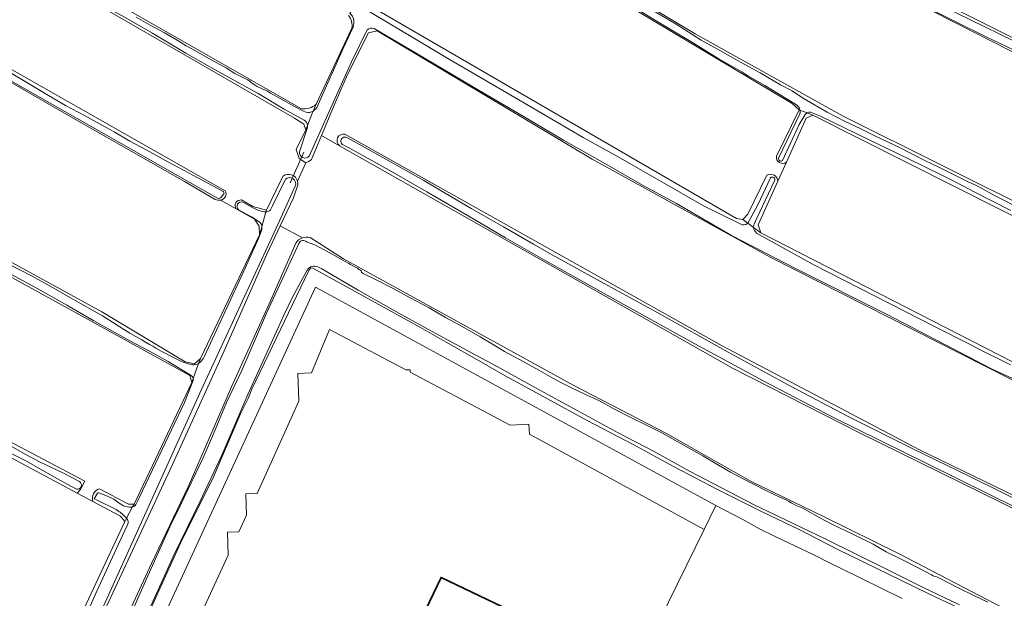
# Model space of a CAD drawing. Header units: metres. Extents: x 149984 to 156489, y 469398 to 478068.
# Tile 378 of 656: x 152851 to 153150, y 473123 to 473299. Entities that reach past the tile are written whole.
import ezdxf

# ---------------------------------------------------------------- set-up
doc = ezdxf.new("R2010")
doc.units = ezdxf.units.M
doc.header["$LTSCALE"] = 0.75
for name, color, linetype, lineweight in [('B-WE-GR-BEPLANTING_CULTUUR_BOSPLANTSOEN-GV', 252, 'Continuous', 18), ('B-WE-GR-GRAS-GV', 252, 'Continuous', 13), ('B-WE-GR-GROENVOORZIENING-GV', 252, 'Continuous', 18), ('B-WE-KW-KUNSTWERK_DUIKER-G', 6, 'Continuous', 18), ('B-WE-OG-BEBOUWING-GV', 6, 'Continuous', 35), ('B-WE-OG-TERREIN_BEGROEID-GV', 252, 'Continuous', 18), ('B-WE-OG-TERREIN_ERF-GV', 252, 'Continuous', 18), ('B-WE-OG-TERREIN_OEVER-GV', 252, 'Continuous', 18), ('B-WE-OG-WATER-GV', 252, 'Continuous', 18), ('B-WE-OG-WATER_SLOOT-GV', 252, 'Continuous', 18)]:
    doc.layers.add(name, color=color, linetype=linetype, lineweight=lineweight)

msp = doc.modelspace()

# ---------------------------------------------------------------- linework, layer by layer
at = {"layer": 'B-WE-GR-BEPLANTING_CULTUUR_BOSPLANTSOEN-GV', "flags": 128}
msp.add_lwpolyline([(152905.402, 473116.61), (152914.388, 473136.156), (152914.152, 473143.162), (152917.664, 473143.281), (152919.996, 473148.366), (152919.79, 473154.79), (152923.199, 473154.907), (152935.814, 473182.908), (152935.53, 473191.35), (152939.713, 473191.489), (152945.101, 473204.688), (152968.283, 473192.435), (152969.63, 473192.48), (152969.656, 473191.71), (153000, 473175.672), (153005.669, 473175.969), (153005.801, 473172.87), (153058.827, 473143.936), (153062.414, 473151.227), (152940.892, 473217.502), (152871.36, 473066.64)], dxfattribs=at)
at = {"layer": 'B-WE-GR-GRAS-GV', "flags": 128}
for points in [[(152678.863, 473520.906), (152916.267, 473378.256), (152918.602, 473380.662), (152926.867, 473393.602), (152928.933, 473392.297), (152919.444, 473376.41), (152919.416, 473376.364), (152919.466, 473376.334), (152946.253, 473360.238), (153056.055, 473294.49), (153101.034, 473269.486), (153280.645, 473179.872), (153296.562, 473215.644), (153122.734, 473304.027), (153094.022, 473318.195), (153077.24, 473328.409), (153067.734, 473334.626), (153057.246, 473340.792), (152940.824, 473412.761), (152931.434, 473396.755), (152929.041, 473398.169), (152937.873, 473414.585), (152646.133, 473594.932)], [(152597.224, 473505.002), (152594.464, 473500.458), (152581.341, 473475.535), (152581.583, 473474.114), (152582.059, 473469.865), (152583.488, 473469.17), (152634.579, 473444.332), (152671.224, 473424.753), (152795.181, 473352.39), (152936.601, 473271.692)], [(152963.763, 473404.175), (152964.657, 473402.887), (153076.047, 473333.698), (153110.178, 473314.516), (153294.99, 473221.911), (153298.297, 473220.853), (153299.488, 473221.382), (153311.791, 473250.09), (153310.732, 473251.28), (153112.312, 473354.032), (152983.84, 473433.578)], [(152672.501, 473416.889), (152661.024, 473397.461), (152660.618, 473396.774), (152658.496, 473393.181), (152662.808, 473389.273), (152913.518, 473246.793)], [(152937.941, 473255.275), (152935.967, 473256.592), (152935.007, 473259.279), (152937.975, 473265.316), (152937.313, 473267.035), (152934.535, 473268.887), (152713.622, 473396.217), (152695.428, 473405.876), (152682.95, 473413.436), (152676.052, 473416.931)], [(153080.747, 473257.294), (153087.692, 473271.385), (153085.547, 473273.259), (152849.538, 473414.282), (152847.025, 473414.547), (152831.21, 473387.186), (152827.489, 473380.747), (152826.627, 473379.256), (152953.979, 473305.092), (153068.613, 473238.334), (153070.598, 473238.07), (153072.053, 473239.657), (153077.891, 473251.5)], [(152910.473, 473244.197), (152901.17, 473249.589), (152867.34, 473268.878), (152848.081, 473280.003), (152830.147, 473290.034), (152812.56, 473300.185), (152801.378, 473306.403), (152782.726, 473316.822), (152760.823, 473328.901), (152744.542, 473338.293)], [(152903.323, 473188.576), (152902.794, 473190.693), (152715.153, 473294.029), (152709.581, 473297.098), (152708.457, 473297.717), (152706.093, 473298.042), (152702.189, 473289.827), (152695.624, 473276.426), (152688.266, 473261.645), (152686.541, 473257.69)], [(152716.989, 473297.269), (152876.09, 473210.084), (152901.357, 473194.871), (152904.191, 473194.235), (152905.988, 473195.929), (152923.921, 473233.385), (152923.815, 473236.031), (152922.334, 473238.148), (152916.823, 473241.281), (152912.054, 473243.993)], [(152941.137, 473273.062), (152951.954, 473296.183)], [(153262.675, 473132.311), (153248.742, 473139.451), (153230.679, 473149.642), (153079.028, 473226.504), (153024.815, 473256.429), (152959.648, 473295.323), (152956.949, 473294.767), (152950.562, 473282.125), (152947.136, 473274.214), (152942.698, 473263.593), (152948.175, 473260.492)], [(152949.829, 473263.97), (153064.257, 473199.769), (153124.185, 473168.151), (153173.008, 473144.51), (153219.373, 473120.856), (153237.279, 473112.528), (153255.822, 473104.006)], [(153254.427, 473098.312), (153235.559, 473108.918), (153217.422, 473118.472), (153105.98, 473173.32), (153067.642, 473192.846), (152948.175, 473260.492), (152942.698, 473263.593), (152939.628, 473256.245)], [(152686.611, 473255.786), (152689.672, 473254.325), (152870.943, 473158.634), (152869.834, 473156.527), (152869.628, 473156.137), (152868.582, 473155.019), (152873.364, 473152.454)], [(152937.941, 473255.275), (152935.417, 473249.706)], [(152935.417, 473249.706), (152937.941, 473255.275)], [(153081.159, 473249.669), (153083.775, 473255.496)], [(152882.998, 473146.407), (152881.675, 473147.995), (152873.364, 473152.454), (152868.582, 473155.019), (152700.19, 473245.358), (152690.249, 473249.727), (152685.565, 473251.223), (152674.717, 473230.525), (152667.363, 473213.744), (152668.182, 473211.456), (152851.04, 473115.037), (152850.99, 473112.753), (152848.679, 473111.621), (152854.07, 473108.827)], [(152918.424, 473244.005), (152921.862, 473242.051), (152925.989, 473240.94), (152930.394, 473249.899), (152931.068, 473251.27)], [(152935.188, 473247.704), (152934.207, 473244.694), (152930.192, 473236.145), (152936.924, 473232.504)], [(152912.054, 473243.993), (152916.823, 473241.281)], [(152936.924, 473232.504), (152930.192, 473236.145), (152926.145, 473227.527), (152912.777, 473197.336), (152897.494, 473163.68), (152886.025, 473139.105), (152874.879, 473114.955), (152866.656, 473096.715), (152860.035, 473082.006)], [(152858.135, 473078.101), (152864.422, 473074.423), (152869.993, 473087.234), (152880.729, 473111.071), (152891.11, 473133.671), (152902.202, 473156.926), (152915.45, 473187.256), (152927.328, 473213.563), (152934.884, 473230.899)], [(152939.242, 473232.577), (152949.428, 473226.095), (153019.271, 473187.676), (153047.356, 473173.105), (153073.046, 473158.58), (153095.032, 473147.871), (153117.984, 473136.578), (153147.326, 473121.274), (153182.356, 473104.168), (153213.522, 473088.237), (153238.792, 473076.113), (153243.448, 473074.259)], [(152875.319, 473156.324), (152884.141, 473151.667), (152885.86, 473151.667), (152903.323, 473188.576)], [(152855.881, 473112.485), (152857.447, 473111.659), (152863.551, 473108.44), (152865.403, 473108.704), (152882.998, 473146.407)]]:
    msp.add_lwpolyline(points, dxfattribs=at)
at = {"layer": 'B-WE-GR-GRAS-GV'}
for points in [[(152951.954, 473296.183, 0.1909215), (152950.952, 473300.023)], [(152936.601, 473271.692, 0.2002837), (152941.137, 473273.062)], [(152948.175, 473260.492, -0.8030095), (152949.829, 473263.97)], [(152939.628, 473256.245, -0.0650076), (152937.941, 473255.275)], [(153083.775, 473255.496, -0.670406), (153080.747, 473257.294)], [(152931.068, 473251.27, -0.5280331), (152935.417, 473249.706)], [(153077.891, 473251.5, -0.5859193), (153081.159, 473249.669)], [(152935.417, 473249.706, -0.1861637), (152935.188, 473247.704)], [(152913.518, 473246.793, -0.5441634), (152912.054, 473243.993)], [(152912.054, 473243.993, -0.1318972), (152910.473, 473244.197)], [(152916.823, 473241.281, -0.6457685), (152918.424, 473244.005)], [(152934.884, 473230.899, -0.1694721), (152936.924, 473232.504)], [(152936.924, 473232.504, -0.1505474), (152939.242, 473232.577)], [(152873.364, 473152.454, -0.4101046), (152875.319, 473156.324)]]:
    msp.add_lwpolyline(points, format="xyb", dxfattribs=at)
at = {"layer": 'B-WE-GR-GRAS-GV', "flags": 128}
msp.add_lwpolyline([(153083.775, 473255.496), (153081.159, 473249.669), (153075.226, 473236.454), (153076.02, 473234.073), (153260.699, 473139.352), (153262.286, 473139.352), (153278.294, 473174.806), (153277.632, 473176.129), (153091.762, 473269.792), (153089.778, 473268.866)], close=True, dxfattribs=at)
at = {"layer": 'B-WE-GR-GROENVOORZIENING-GV', "flags": 128}
msp.add_lwpolyline([(153118.91, 473123.04), (153100.37, 473132.08), (153097.31, 473133.66), (153091.94, 473136.37), (153086.29, 473138.99), (153080.58, 473141.71), (153075.66, 473144.18), (153070.51, 473146.99), (153062.414, 473151.227), (153058.827, 473143.936), (153045.235, 473116.309)], dxfattribs=at)
at = {"layer": 'B-WE-KW-KUNSTWERK_DUIKER-G', "flags": 128}
msp.add_lwpolyline([(152933.245, 473249.219), (152937.345, 473258.508)], dxfattribs=at)
at = {"layer": 'B-WE-OG-BEBOUWING-GV', "flags": 128}
msp.add_lwpolyline([(153000, 473119.367), (152978.973, 473129.403), (152972.003, 473114.815)], dxfattribs=at)
at = {"layer": 'B-WE-OG-TERREIN_BEGROEID-GV', "flags": 128}
for points in [[(153138.114, 473119.129), (153126.843, 473124.5), (153099.157, 473138.013), (153087.618, 473143.922), (153076.429, 473149.312), (153062.852, 473156.135), (153049.755, 473162.999), (153037.465, 473169.679), (153023.155, 473177.149), (153011.311, 473183.621), (152999.767, 473189.913), (152999.2, 473190.212), (152990.504, 473195.155), (152980.492, 473200.796), (152972.764, 473205.295), (152940.125, 473223.28), (152939.504, 473223.378), (152938.901, 473222.552), (152921.611, 473186.565), (152920.446, 473183.723), (152918.033, 473178.915), (152910.038, 473160.16), (152899.944, 473139.84), (152892.376, 473123.165), (152883.527, 473103.327)], [(152871.36, 473066.64), (152940.892, 473217.502), (153062.414, 473151.227), (153070.51, 473146.99), (153075.66, 473144.18), (153080.58, 473141.71), (153086.29, 473138.99), (153091.94, 473136.37), (153097.31, 473133.66), (153100.37, 473132.08), (153118.91, 473123.04)]]:
    msp.add_lwpolyline(points, dxfattribs=at)
at = {"layer": 'B-WE-OG-TERREIN_ERF-GV', "flags": 128}
for points in [[(153045.235, 473116.309), (153058.827, 473143.936), (153005.801, 473172.87), (153005.669, 473175.969), (153000, 473175.672), (152969.656, 473191.71), (152969.63, 473192.48), (152968.283, 473192.435), (152945.101, 473204.688), (152939.713, 473191.489), (152935.53, 473191.35), (152935.814, 473182.908), (152923.199, 473154.907), (152919.79, 473154.79), (152919.996, 473148.366), (152917.664, 473143.281), (152914.152, 473143.162), (152914.388, 473136.156), (152905.402, 473116.61)], [(152972.003, 473114.815), (152978.973, 473129.403), (153000, 473119.367)]]:
    msp.add_lwpolyline(points, dxfattribs=at)
at = {"layer": 'B-WE-OG-TERREIN_OEVER-GV', "flags": 128}
for points in [[(152936.601, 473271.692), (152795.181, 473352.39), (152671.224, 473424.753), (152634.579, 473444.332), (152583.488, 473469.17)], [(152676.052, 473416.931), (152682.95, 473413.436), (152695.428, 473405.876), (152713.622, 473396.217), (152934.535, 473268.887), (152937.313, 473267.035), (152937.975, 473265.316), (152938.461, 473266.6)], [(152846.552, 473415.521), (152846.284, 473415.124), (152847.025, 473414.547), (152849.538, 473414.282), (153085.547, 473273.259), (153087.692, 473271.385), (153087.893, 473271.306)], [(152940.188, 473413.404), (152940.084, 473413.218), (152940.824, 473412.761), (153057.246, 473340.792), (153067.734, 473334.626), (153077.24, 473328.409), (153094.022, 473318.195), (153122.734, 473304.027), (153296.562, 473215.644), (153296.816, 473216.142)], [(152913.518, 473246.793), (152662.808, 473389.273), (152658.496, 473393.181), (152645.015, 473398.774), (152635.269, 473403.53)], [(153280.497, 473179.554), (153280.645, 473179.872), (153101.034, 473269.486), (153056.055, 473294.49), (152946.253, 473360.238), (152919.466, 473376.334)], [(152911.251, 473244.535), (152910.961, 473244.614), (152684.672, 473373.287), (152684.454, 473373.232)], [(152685.203, 473372.084), (152699.044, 473364.25), (152711.708, 473357.029), (152725.635, 473349.267), (152734.195, 473344.312), (152744.542, 473338.293), (152760.823, 473328.901), (152782.726, 473316.822), (152801.378, 473306.403), (152812.56, 473300.185), (152830.147, 473290.034), (152848.081, 473280.003), (152867.34, 473268.878), (152901.17, 473249.589), (152910.473, 473244.197)], [(152937.469, 473268.252), (152931.407, 473271.604), (152923.506, 473276.285), (152910.4, 473283.518), (152901.52, 473288.61), (152891.407, 473294.643), (152882.43, 473299.765), (152873.117, 473304.851), (152864.933, 473309.415), (152856.734, 473314.241), (152847.951, 473319.262)], [(153298.956, 473220.339), (153299.488, 473221.382), (153298.297, 473220.853), (153294.99, 473221.911), (153110.178, 473314.516)], [(153071.979, 473236.852), (153072.058, 473236.994), (153070.598, 473238.07), (153068.613, 473238.334), (152953.979, 473305.092), (152953.094, 473303.61), (152955.449, 473302.263)], [(153127.386, 473304.752), (153139.861, 473298.575), (153152.705, 473292.294), (153166.684, 473285.304), (153181.76, 473277.805), (153192.725, 473272.262), (153206.624, 473265.213), (153222.923, 473256.949), (153231.353, 473252.744)], [(152955.449, 473302.263), (152970.403, 473293.365), (152980.563, 473287.252), (153001.37, 473275.106), (153022.082, 473263.015), (153031.987, 473257.483), (153058.81, 473242.131), (153069.936, 473236.683)], [(153087.115, 473272.638), (153086.037, 473273.418), (153077.253, 473278.748), (153072.039, 473281.694), (153070.282, 473282.955), (153067.714, 473284.285), (153063.053, 473286.98), (153059.378, 473289.301), (153054.808, 473292.073), (153048.313, 473295.932), (153037.857, 473302.188)], [(153041.771, 473302.469), (153050.285, 473297.411), (153057.894, 473292.503), (153062.853, 473289.821), (153070.01, 473285.769), (153075.778, 473282.639), (153081.962, 473279.004), (153085.534, 473277.176), (153087.195, 473276.013), (153089.179, 473274.759), (153096.154, 473270.676), (153101.648, 473267.861), (153106.163, 473265.688), (153110.775, 473263.37), (153118.146, 473259.902), (153125.746, 473255.997), (153130.084, 473253.958), (153139.09, 473249.363), (153141.621, 473248.256), (153146.905, 473245.33), (153155.721, 473240.937)], [(153230.163, 473250.548), (153219.199, 473256.107), (153208.853, 473261.269), (153196.338, 473267.964), (153184.518, 473273.748), (153173.208, 473279.191), (153164.202, 473283.813), (153152.849, 473289.447), (153144.405, 473293.502), (153135.424, 473297.961), (153128.895, 473301.262)], [(152905.438, 473194.411), (152905.988, 473195.929), (152904.191, 473194.235), (152901.357, 473194.871), (152876.09, 473210.084), (152716.989, 473297.269)], [(152886.443, 473299.485), (152890.737, 473297.082), (152895.108, 473294.738), (152898.877, 473292.509), (152901.613, 473290.842), (152904.462, 473289.287), (152908.571, 473286.97), (152913.909, 473284.038), (152916.415, 473282.414), (152918.617, 473281.274), (152920.325, 473280.507), (152921.087, 473279.943), (152921.458, 473279.603), (152921.786, 473279.387), (152922.532, 473278.908), (152923.158, 473278.488), (152924.658, 473277.708), (152925.083, 473277.577), (152925.671, 473277.365), (152926.276, 473277.069), (152927.252, 473276.45), (152930.135, 473274.817), (152934.523, 473272.418), (152937.011, 473271.113), (152937.973, 473270.681)], [(152715.153, 473294.029), (152902.794, 473190.693), (152903.323, 473188.576), (152903.756, 473189.771)], [(152903.16, 473190.725), (152896.222, 473194.953), (152891.87, 473197.357), (152884.55, 473201.202), (152873.657, 473207.288), (152865.387, 473212.079), (152855.723, 473217.493), (152844.981, 473223.313), (152836.565, 473227.981), (152824.772, 473234.473), (152814.153, 473240.195), (152804.538, 473245.475), (152794.607, 473251.113), (152784.359, 473256.721), (152772.431, 473263.425), (152756.068, 473272.417), (152745.789, 473278.158), (152733.941, 473284.516), (152722.081, 473291.025), (152715.795, 473294.41)], [(152956.601, 473295.64), (152951.771, 473285.901), (152946.319, 473273.844), (152938.964, 473257.347)], [(152939.628, 473256.245), (152942.698, 473263.593), (152947.136, 473274.214), (152950.562, 473282.125), (152956.949, 473294.767), (152959.648, 473295.323), (153024.815, 473256.429), (153079.028, 473226.504), (153230.679, 473149.642)], [(152951.954, 473296.183), (152941.137, 473273.062)], [(152941.73, 473272.944), (152949.296, 473289.962), (152952.277, 473296.447)], [(153152.631, 473189.68), (153145.767, 473192.864), (153139.238, 473196.269), (153114.185, 473209.322), (153086.965, 473223.05), (153067.158, 473233.182), (153050.471, 473242.951), (153040.156, 473248.533), (153027.933, 473255.464), (153016.138, 473262.163), (153004.176, 473269.237), (152988.819, 473278.282), (152976.915, 473285.289), (152958.688, 473296.094)], [(152848.585, 473282.523), (152854.357, 473279.011), (152859.385, 473276.035), (152865.03, 473272.68), (152870.781, 473269.658), (152876.441, 473266.485), (152879.835, 473264.675), (152884.586, 473261.86), (152889.712, 473259.105), (152896.258, 473255.503), (152903.912, 473251.434), (152909.699, 473248.297), (152912.831, 473246.585)], [(152940.156, 473270.966), (152941.137, 473273.062)], [(152941.137, 473273.062), (152940.156, 473270.966)], [(153087.893, 473271.306), (153087.692, 473271.385), (153080.747, 473257.294)], [(153081.416, 473256.716), (153087.896, 473270.144)], [(153089.365, 473269.79), (153087.637, 473266.886), (153082.634, 473255.985)], [(153083.775, 473255.496), (153089.778, 473268.866), (153091.762, 473269.792), (153090.033, 473270.469)], [(153090.033, 473270.469), (153091.762, 473269.792), (153277.632, 473176.129), (153278.294, 473174.806), (153278.743, 473175.774)], [(153151.894, 473240.835), (153140.949, 473246.327), (153135.004, 473249.523), (153131.393, 473251.291), (153125.347, 473254.305), (153116.874, 473258.384), (153108.897, 473262.268), (153101.844, 473265.713), (153094.112, 473269.423), (153091.124, 473270.675)], [(152938.461, 473266.6), (152937.975, 473265.316), (152935.007, 473259.279), (152935.967, 473256.592), (152937.941, 473255.275)], [(152936.085, 473258.653), (152938.383, 473265.682)], [(153255.822, 473104.006), (153237.279, 473112.528), (153219.373, 473120.856), (153173.008, 473144.51), (153124.185, 473168.151), (153064.257, 473199.769), (152949.829, 473263.97)], [(152950.418, 473262.944), (152954.252, 473260.867), (152962.192, 473256.357), (152973.719, 473249.905), (152979.76, 473246.411), (152988.161, 473241.468), (152997.959, 473235.897), (153007.024, 473230.614), (153011.769, 473227.893), (153027.336, 473219.271), (153044.811, 473209.715), (153066.115, 473197.797), (153084.997, 473187.48), (153102.565, 473178.244), (153122.559, 473168.266), (153139.067, 473160.305), (153160.524, 473149.646), (153182.027, 473139.159), (153200.477, 473129.817), (153219.499, 473120.324)], [(152948.175, 473260.492), (153067.642, 473192.846), (153105.98, 473173.32), (153217.422, 473118.472), (153235.559, 473108.918), (153254.427, 473098.312)], [(153255.31, 473098.535), (153252.848, 473100.131), (153244.284, 473105.014), (153234.688, 473110.081), (153223.556, 473115.638), (153212.451, 473121.258), (153199.263, 473127.758), (153188.592, 473133.049), (153167.374, 473143.816), (153145.619, 473154.475), (153126.208, 473164.119), (153098.441, 473177.812), (153076.78, 473189.124), (153055.955, 473200.364), (153034.411, 473212.225), (153010.616, 473225.629), (152998.553, 473232.469), (152987.213, 473239.202), (152974.705, 473246.443), (152963.203, 473253.057), (152952.307, 473259.153), (152949.291, 473260.704)], [(152684.944, 473251.601), (152685.565, 473251.223), (152690.249, 473249.727), (152700.19, 473245.358), (152868.582, 473155.019), (152869.628, 473156.137), (152869.834, 473156.527), (152870.943, 473158.634), (152689.672, 473254.325), (152686.611, 473255.786), (152685.503, 473256.314)], [(152868.363, 473156.252), (152863.339, 473158.903), (152852.976, 473164.783), (152842.696, 473169.904), (152831.034, 473175.992), (152818.466, 473183.092), (152809.361, 473187.96), (152802.146, 473191.804), (152789.404, 473198.422), (152775.515, 473205.833), (152764.24, 473212.039), (152756.887, 473215.795), (152744.692, 473222.429), (152733.221, 473228.262), (152723.409, 473233.281), (152712.682, 473239.072), (152703.051, 473244.18), (152692.741, 473249.045), (152688.105, 473251.37)], [(152930.394, 473249.899), (152925.989, 473240.94), (152925.852, 473240.439), (152926.115, 473240.435), (152926.559, 473240.546), (152926.96, 473240.711), (152927.23, 473241.032), (152927.423, 473241.38), (152927.826, 473242.194), (152931.779, 473250.336)], [(152931.068, 473251.27), (152930.394, 473249.899)], [(153077.891, 473251.5), (153072.053, 473239.657), (153070.598, 473238.07), (153072.058, 473236.994), (153075.126, 473242.537), (153078.909, 473250.709)], [(153073.835, 473235.684), (153076.02, 473234.073), (153075.226, 473236.454), (153081.159, 473249.669)], [(153080.199, 473249.859), (153074.782, 473238.507), (153073.965, 473236.675)], [(152934.743, 473248.218), (152929.452, 473236.546), (152928.918, 473235.444), (152906.185, 473186.278), (152863.691, 473092.214), (152860.311, 473085.115), (152859.128, 473081.347)], [(152860.035, 473082.006), (152866.656, 473096.715), (152874.879, 473114.955), (152886.025, 473139.105), (152897.494, 473163.68), (152912.777, 473197.336), (152926.145, 473227.527), (152930.192, 473236.145), (152934.207, 473244.694), (152935.188, 473247.704)], [(152913.109, 473245.902), (152912.31, 473244.814)], [(152918.847, 473243.372), (152921.612, 473241.853), (152923.376, 473240.961), (152924.369, 473240.642), (152925.406, 473240.447), (152925.852, 473240.439), (152925.989, 473240.94), (152921.862, 473242.051), (152918.424, 473244.005)], [(152916.823, 473241.281), (152922.334, 473238.148), (152923.815, 473236.031), (152923.921, 473233.385), (152924.592, 473235.836), (152924.59, 473235.862)], [(152924.052, 473237.151), (152921.461, 473238.854), (152917.528, 473241.002)], [(152907.167, 473196.542), (152919.554, 473223.302), (152923.612, 473232.31), (152924.65, 473235.069), (152924.592, 473235.836), (152923.921, 473233.385), (152905.988, 473195.929), (152905.438, 473194.411)], [(153076.02, 473234.073), (153073.835, 473235.684)], [(153074.726, 473233.936), (153092.09, 473224.31), (153128.872, 473205.537), (153139.338, 473200.246), (153143.791, 473197.948), (153149.116, 473195.293), (153151.751, 473193.941)], [(153261.905, 473137.944), (153260.699, 473139.352), (153076.02, 473234.073)], [(152934.884, 473230.899), (152927.328, 473213.563), (152915.45, 473187.256), (152902.202, 473156.926), (152891.11, 473133.671), (152880.729, 473111.071), (152869.993, 473087.234), (152864.422, 473074.423), (152864.09, 473073.88), (152863.848, 473073.45), (152868.536, 473071.028), (152869.945, 473072.707), (152876.441, 473087.279), (152883.527, 473103.327), (152892.376, 473123.165), (152899.944, 473139.84), (152910.038, 473160.16), (152918.033, 473178.915)], [(152938.209, 473231.303), (152940.651, 473230.39), (152946.167, 473227.428), (152949.906, 473225.283), (152951.036, 473224.676), (152951.527, 473224.419), (152952.244, 473224.011), (152953.038, 473223.579), (152953.587, 473223.264), (152954.078, 473222.949), (152954.376, 473222.784), (152954.612, 473222.643), (152954.785, 473222.459), (152954.813, 473222.261), (152954.846, 473222.03), (152955.38, 473221.729), (152959.283, 473219.748), (152964.424, 473217.106), (152969.66, 473214.252), (152975.425, 473211.227), (152980.333, 473208.355), (152985.43, 473205.569), (152990.887, 473202.502), (152994.596, 473200.194), (152998.262, 473198.001), (153003.917, 473195.015), (153008.648, 473192.351), (153012.242, 473190.347), (153015.298, 473188.605), (153018.33, 473187.109), (153022.85, 473184.956), (153027.063, 473183.046), (153031.423, 473180.581), (153036.342, 473178.119), (153041.694, 473175.481), (153046.204, 473173.199), (153053.177, 473169.249), (153058.403, 473166.318), (153063.19, 473163.484), (153066.823, 473161.398), (153070.664, 473159.325), (153077.556, 473155.848), (153081.753, 473153.803), (153083.66, 473152.928), (153084.386, 473152.554), (153085.258, 473152.088), (153086.047, 473151.627), (153086.725, 473151.239), (153087.794, 473150.845), (153088.767, 473150.398), (153094.089, 473147.418), (153097.742, 473145.452), (153104.167, 473142.456), (153110.073, 473139.527), (153114.038, 473137.208), (153118.36, 473135.052), (153124.183, 473132.127), (153127.827, 473130.163), (153128.32, 473129.906), (153128.825, 473129.697), (153129.298, 473129.593), (153129.647, 473129.498), (153130.66, 473128.987), (153135.877, 473126.22), (153140.853, 473123.816), (153144.905, 473121.907)], [(153243.448, 473074.259), (153238.792, 473076.113), (153213.522, 473088.237), (153182.356, 473104.168), (153147.326, 473121.274), (153117.984, 473136.578), (153095.032, 473147.871), (153073.046, 473158.58), (153047.356, 473173.105), (153019.271, 473187.676), (152949.428, 473226.095), (152939.242, 473232.577)], [(152865.232, 473075.208), (152869.498, 473083.76), (152872.561, 473090.311), (152875.173, 473096.49), (152878.693, 473104.424), (152882.199, 473112.422), (152885.77, 473120.297), (152889.97, 473129.921), (152894.198, 473139.07), (152896.73, 473144.819), (152899.827, 473151.182), (152903.119, 473158.103), (152906.666, 473165.498), (152909.918, 473173.04), (152913.932, 473182.498), (152918.562, 473192.277), (152922.961, 473202.549), (152926.044, 473209.605), (152930.759, 473219.884), (152934.706, 473228.378), (152935.82, 473230.842)], [(152846.818, 473225.06), (152854.959, 473220.862), (152860.55, 473217.703), (152867.296, 473213.877), (152876.234, 473208.803), (152884.574, 473203.563), (152888.216, 473201.584), (152889.326, 473200.807), (152890.546, 473200.157), (152891.563, 473199.622), (152892.419, 473198.983), (152894.067, 473198.097), (152897.801, 473196.142), (152900.431, 473194.905), (152902.338, 473194.245), (152903.505, 473194)], [(152938.333, 473222.737), (152934.016, 473214.724), (152931.235, 473209.014), (152929.509, 473205.024), (152920.354, 473184.939), (152912.437, 473166.566), (152905.916, 473152.534), (152897.934, 473136.197), (152892.622, 473124.529), (152886.314, 473110.657), (152880.989, 473098.915), (152877.088, 473090.45), (152873.759, 473082.98), (152869.417, 473073.538), (152868.973, 473072.586)], [(152918.033, 473178.915), (152920.446, 473183.723), (152921.611, 473186.565), (152938.901, 473222.552), (152939.504, 473223.378), (152940.125, 473223.28), (152972.764, 473205.295), (152980.492, 473200.796), (152990.504, 473195.155), (152999.2, 473190.212), (152999.767, 473189.913), (153011.311, 473183.621), (153023.155, 473177.149), (153037.465, 473169.679), (153049.755, 473162.999), (153062.852, 473156.135), (153076.429, 473149.312), (153087.618, 473143.922), (153099.157, 473138.013), (153126.843, 473124.5), (153138.114, 473119.129)], [(153136.329, 473121.111), (153125.445, 473126.297), (153114.997, 473131.488), (153095.51, 473141.11), (153073.954, 473151.466), (153054.345, 473161.711), (153043.419, 473167.717), (153032.691, 473173.281), (153020.536, 473179.984), (153007.872, 473186.854), (152996.026, 473193.425), (152989.591, 473196.941), (152977.252, 473203.581), (152966.143, 473209.633), (152953.806, 473216.629), (152942.824, 473223.11), (152941.606, 473223.681)], [(152903.756, 473189.771), (152903.323, 473188.576), (152885.86, 473151.667), (152885.403, 473150.827)], [(152886.327, 473151.55), (152887.371, 473153.565), (152901.157, 473182.492), (152903.722, 473189.243)], [(152846.94, 473170.197), (152852.753, 473166.883), (152857.12, 473164.5), (152864.385, 473161.094), (152869.262, 473158.507)], [(152885.403, 473150.827), (152885.86, 473151.667), (152884.141, 473151.667), (152875.319, 473156.324)], [(152873.762, 473153.236), (152874.695, 473155.028)], [(152875.17, 473155.106), (152877.772, 473154.056), (152879.669, 473153.172), (152881.279, 473152.001), (152882.672, 473151.2)], [(152873.364, 473152.454), (152881.675, 473147.995), (152882.998, 473146.407), (152883.561, 473147.441)], [(152883.561, 473147.441), (152882.998, 473146.407), (152865.403, 473108.704), (152865.199, 473108.077)], [(152867.648, 473109.807), (152874.499, 473125.201), (152882.837, 473143.302), (152883.802, 473145.337)]]:
    msp.add_lwpolyline(points, dxfattribs=at)
at = {"layer": 'B-WE-OG-TERREIN_OEVER-GV'}
for points in [[(152950.952, 473300.023, -0.1909215), (152951.954, 473296.183)], [(152952.277, 473296.447, 0.3253948), (152951.332, 473300.66)], [(152958.688, 473296.094, 0.2682461), (152956.601, 473295.64)], [(152941.137, 473273.062, -0.2002837), (152936.601, 473271.692)], [(152940.631, 473271.342, 0.1412458), (152941.73, 473272.944)], [(152937.973, 473270.681, 0.215965), (152940.156, 473270.966)], [(152940.156, 473270.966, 0.0572157), (152940.631, 473271.342)], [(153087.893, 473271.306, 0.1511914), (153087.115, 473272.638)], [(153087.896, 473270.144, 0.1127459), (153087.893, 473271.306)], [(153090.033, 473270.469, 0.1403759), (153089.365, 473269.79)], [(153091.124, 473270.675, 0.1648214), (153090.033, 473270.469)], [(152938.461, 473266.6, 0.2168032), (152937.469, 473268.252)], [(152938.383, 473265.682, 0.1007905), (152938.461, 473266.6)], [(152949.829, 473263.97, 0.8030095), (152948.175, 473260.492)], [(152949.291, 473260.704, -1.0397689), (152950.418, 473262.944)], [(152938.964, 473257.347, -0.7739207), (152936.085, 473258.653)], [(152937.941, 473255.275, 0.0650076), (152939.628, 473256.245)], [(153080.747, 473257.294, 0.670406), (153083.775, 473255.496)], [(153082.634, 473255.985, -0.7346404), (153081.416, 473256.716)], [(152935.417, 473249.706, 0.5280331), (152931.068, 473251.27)], [(153081.159, 473249.669, 0.5859193), (153077.891, 473251.5)], [(152931.779, 473250.336, -0.799541), (152934.743, 473248.218)], [(152935.188, 473247.704, 0.1861637), (152935.417, 473249.706)], [(153078.909, 473250.709, -0.8901386), (153080.199, 473249.859)], [(152912.054, 473243.993, 0.5441634), (152913.518, 473246.793)], [(152912.831, 473246.585, -0.4492792), (152913.109, 473245.902)], [(152910.473, 473244.197, 0.1318972), (152912.054, 473243.993)], [(152912.31, 473244.814, -0.2863921), (152911.251, 473244.535)], [(152918.424, 473244.005, 0.6457685), (152916.823, 473241.281)], [(152917.528, 473241.002, -0.8044044), (152918.847, 473243.372)], [(152924.59, 473235.862, 0.2379666), (152924.052, 473237.151)], [(153069.936, 473236.683, 0.2841838), (153071.979, 473236.852)], [(153073.965, 473236.675, 0.1003739), (153073.835, 473235.684)], [(153073.835, 473235.684, 0.2033317), (153074.726, 473233.936)], [(152936.924, 473232.504, 0.1694721), (152934.884, 473230.899)], [(152935.82, 473230.842, -0.5070093), (152938.209, 473231.303)], [(152939.242, 473232.577, 0.1505474), (152936.924, 473232.504)], [(152941.606, 473223.681, 0.3835684), (152938.333, 473222.737)], [(152905.819, 473194.668, 0.1162355), (152907.167, 473196.542)], [(152903.505, 473194, 0.1578016), (152905.438, 473194.411)], [(152905.438, 473194.411, 0.0355771), (152905.819, 473194.668)], [(152903.756, 473189.771, 0.2165473), (152903.16, 473190.725)], [(152903.722, 473189.243, 0.0983217), (152903.756, 473189.771)], [(152869.262, 473158.507, -0.8785283), (152868.363, 473156.252)], [(152875.319, 473156.324, 0.4101046), (152873.364, 473152.454)], [(152880.402, 473150.007, 0.012959), (152873.762, 473153.236)], [(152874.695, 473155.028, -0.3398567), (152875.17, 473155.106)], [(152882.672, 473151.2, 0.1101273), (152885.112, 473150.785)], [(152885.112, 473150.785, 0.0485863), (152885.403, 473150.827)], [(152885.403, 473150.827, 0.2120767), (152886.327, 473151.55)], [(152883.385, 473147.601, 0.0583596), (152880.402, 473150.007)], [(152883.561, 473147.441, 0.0350743), (152883.385, 473147.601)], [(152883.802, 473145.337, 0.3359739), (152883.561, 473147.441)]]:
    msp.add_lwpolyline(points, format="xyb", dxfattribs=at)
at = {"layer": 'B-WE-OG-WATER-GV', "flags": 128}
for points in [[(153078.909, 473250.709), (153075.126, 473242.537), (153072.058, 473236.994), (153073.835, 473235.684)], [(153073.965, 473236.675), (153074.782, 473238.507), (153080.199, 473249.859)]]:
    msp.add_lwpolyline(points, dxfattribs=at)
at = {"layer": 'B-WE-OG-WATER-GV'}
for points in [[(153080.199, 473249.859, 0.8901386), (153078.909, 473250.709)], [(153073.835, 473235.684, -0.1003739), (153073.965, 473236.675)]]:
    msp.add_lwpolyline(points, format="xyb", dxfattribs=at)
at = {"layer": 'B-WE-OG-WATER_SLOOT-GV', "flags": 128}
for points in [[(152684.454, 473373.232), (152684.672, 473373.287), (152910.961, 473244.614), (152911.251, 473244.535)], [(152847.951, 473319.262), (152856.734, 473314.241), (152864.933, 473309.415), (152873.117, 473304.851), (152882.43, 473299.765), (152891.407, 473294.643), (152901.52, 473288.61), (152910.4, 473283.518), (152923.506, 473276.285), (152931.407, 473271.604), (152937.469, 473268.252)], [(153069.936, 473236.683), (153058.81, 473242.131), (153031.987, 473257.483), (153022.082, 473263.015), (153001.37, 473275.106), (152980.563, 473287.252), (152970.403, 473293.365), (152955.449, 473302.263), (152953.094, 473303.61), (152951.332, 473300.66)], [(153296.182, 473220.603), (153290.682, 473223.226), (153279.907, 473228.828), (153269.185, 473234.104), (153259.21, 473238.986), (153249.931, 473243.419), (153245.467, 473245.581), (153238.506, 473249.204), (153231.353, 473252.744), (153222.923, 473256.949), (153206.624, 473265.213), (153192.725, 473272.262), (153181.76, 473277.805), (153166.684, 473285.304), (153152.705, 473292.294), (153139.861, 473298.575), (153127.386, 473304.752)], [(153037.857, 473302.188), (153048.313, 473295.932), (153054.808, 473292.073), (153059.378, 473289.301), (153063.053, 473286.98), (153067.714, 473284.285), (153070.282, 473282.955), (153072.039, 473281.694), (153077.253, 473278.748), (153086.037, 473273.418), (153087.115, 473272.638)], [(153155.721, 473240.937), (153146.905, 473245.33), (153141.621, 473248.256), (153139.09, 473249.363), (153130.084, 473253.958), (153125.746, 473255.997), (153118.146, 473259.902), (153110.775, 473263.37), (153106.163, 473265.688), (153101.648, 473267.861), (153096.154, 473270.676), (153089.179, 473274.759), (153087.195, 473276.013), (153085.534, 473277.176), (153081.962, 473279.004), (153075.778, 473282.639), (153070.01, 473285.769), (153062.853, 473289.821), (153057.894, 473292.503), (153050.285, 473297.411), (153041.771, 473302.469)], [(153128.895, 473301.262), (153135.424, 473297.961), (153144.405, 473293.502), (153152.849, 473289.447)], [(152937.973, 473270.681), (152937.011, 473271.113), (152934.523, 473272.418), (152930.135, 473274.817), (152927.252, 473276.45), (152926.276, 473277.069), (152925.671, 473277.365), (152925.083, 473277.577), (152924.658, 473277.708), (152923.158, 473278.488), (152922.532, 473278.908), (152921.786, 473279.387), (152921.458, 473279.603), (152921.087, 473279.943), (152920.325, 473280.507), (152918.617, 473281.274), (152916.415, 473282.414), (152913.909, 473284.038), (152908.571, 473286.97), (152904.462, 473289.287), (152901.613, 473290.842), (152898.877, 473292.509), (152895.108, 473294.738), (152890.737, 473297.082), (152886.443, 473299.485)], [(152715.795, 473294.41), (152722.081, 473291.025), (152733.941, 473284.516), (152745.789, 473278.158), (152756.068, 473272.417), (152772.431, 473263.425), (152784.359, 473256.721), (152794.607, 473251.113), (152804.538, 473245.475), (152814.153, 473240.195), (152824.772, 473234.473), (152836.565, 473227.981), (152844.981, 473223.313), (152855.723, 473217.493), (152865.387, 473212.079), (152873.657, 473207.288), (152884.55, 473201.202), (152891.87, 473197.357), (152896.222, 473194.953), (152903.16, 473190.725)], [(152938.964, 473257.347), (152946.319, 473273.844), (152951.771, 473285.901), (152956.601, 473295.64)], [(152952.277, 473296.447), (152949.296, 473289.962), (152941.73, 473272.944)], [(152958.688, 473296.094), (152976.915, 473285.289), (152988.819, 473278.282), (153004.176, 473269.237), (153016.138, 473262.163), (153027.933, 473255.464), (153040.156, 473248.533), (153050.471, 473242.951), (153067.158, 473233.182), (153086.965, 473223.05), (153114.185, 473209.322), (153139.238, 473196.269), (153145.767, 473192.864), (153152.631, 473189.68)], [(152912.831, 473246.585), (152909.699, 473248.297), (152903.912, 473251.434), (152896.258, 473255.503), (152889.712, 473259.105), (152884.586, 473261.86), (152879.835, 473264.675), (152876.441, 473266.485), (152870.781, 473269.658), (152865.03, 473272.68), (152859.385, 473276.035), (152854.357, 473279.011), (152848.585, 473282.523)], [(152938.461, 473266.6), (152939.946, 473270.517), (152940.156, 473270.966)], [(152940.156, 473270.966), (152939.946, 473270.517), (152938.461, 473266.6)], [(153087.896, 473270.144), (153081.416, 473256.716)], [(153082.634, 473255.985), (153087.637, 473266.886), (153089.365, 473269.79)], [(153090.033, 473270.469), (153087.893, 473271.306)], [(153087.893, 473271.306), (153090.033, 473270.469)], [(153091.124, 473270.675), (153094.112, 473269.423), (153101.844, 473265.713), (153108.897, 473262.268), (153116.874, 473258.384), (153125.347, 473254.305), (153131.393, 473251.291), (153135.004, 473249.523), (153140.949, 473246.327), (153151.894, 473240.835)], [(152938.383, 473265.682), (152936.085, 473258.653)], [(153251.622, 473104.403), (153250.501, 473104.821), (153246.888, 473106.666), (153236.418, 473112.178), (153219.499, 473120.324), (153200.477, 473129.817), (153182.027, 473139.159), (153160.524, 473149.646), (153139.067, 473160.305), (153122.559, 473168.266), (153102.565, 473178.244), (153084.997, 473187.48), (153066.115, 473197.797), (153044.811, 473209.715), (153027.336, 473219.271), (153011.769, 473227.893), (153007.024, 473230.614), (152997.959, 473235.897), (152988.161, 473241.468), (152979.76, 473246.411), (152973.719, 473249.905), (152962.192, 473256.357), (152954.252, 473260.867), (152950.418, 473262.944)], [(152949.291, 473260.704), (152952.307, 473259.153), (152963.203, 473253.057), (152974.705, 473246.443), (152987.213, 473239.202), (152998.553, 473232.469), (153010.616, 473225.629), (153034.411, 473212.225), (153055.955, 473200.364), (153076.78, 473189.124), (153098.441, 473177.812), (153126.208, 473164.119), (153145.619, 473154.475), (153167.374, 473143.816), (153188.592, 473133.049), (153199.263, 473127.758), (153212.451, 473121.258), (153223.556, 473115.638), (153234.688, 473110.081), (153244.284, 473105.014), (153252.848, 473100.131), (153255.31, 473098.535)], [(152688.105, 473251.37), (152692.741, 473249.045), (152703.051, 473244.18), (152712.682, 473239.072), (152723.409, 473233.281), (152733.221, 473228.262), (152744.692, 473222.429), (152756.887, 473215.795), (152764.24, 473212.039), (152775.515, 473205.833), (152789.404, 473198.422), (152802.146, 473191.804), (152809.361, 473187.96), (152818.466, 473183.092), (152831.034, 473175.992), (152842.696, 473169.904), (152852.976, 473164.783), (152863.339, 473158.903), (152868.363, 473156.252)], [(152931.779, 473250.336), (152927.826, 473242.194), (152927.423, 473241.38), (152927.23, 473241.032), (152926.96, 473240.711), (152926.559, 473240.546), (152926.115, 473240.435), (152925.852, 473240.439), (152924.592, 473235.836), (152924.65, 473235.069), (152923.612, 473232.31), (152919.554, 473223.302), (152907.167, 473196.542)], [(152859.128, 473081.347), (152860.311, 473085.115), (152863.691, 473092.214), (152906.185, 473186.278), (152928.918, 473235.444), (152929.452, 473236.546), (152934.743, 473248.218)], [(152912.31, 473244.814), (152913.109, 473245.902)], [(152924.59, 473235.862), (152924.592, 473235.836), (152925.852, 473240.439), (152925.406, 473240.447), (152924.369, 473240.642), (152923.376, 473240.961), (152921.612, 473241.853), (152918.847, 473243.372)], [(152917.528, 473241.002), (152921.461, 473238.854), (152924.052, 473237.151)], [(153073.835, 473235.684), (153072.058, 473236.994), (153071.979, 473236.852)], [(153151.751, 473193.941), (153149.116, 473195.293), (153143.791, 473197.948), (153139.338, 473200.246), (153128.872, 473205.537), (153092.09, 473224.31), (153074.726, 473233.936)], [(153144.905, 473121.907), (153140.853, 473123.816), (153135.877, 473126.22), (153130.66, 473128.987), (153129.647, 473129.498), (153129.298, 473129.593), (153128.825, 473129.697), (153128.32, 473129.906), (153127.827, 473130.163), (153124.183, 473132.127), (153118.36, 473135.052), (153114.038, 473137.208), (153110.073, 473139.527), (153104.167, 473142.456), (153097.742, 473145.452), (153094.089, 473147.418), (153088.767, 473150.398), (153087.794, 473150.845), (153086.725, 473151.239), (153086.047, 473151.627), (153085.258, 473152.088), (153084.386, 473152.554), (153083.66, 473152.928), (153081.753, 473153.803), (153077.556, 473155.848), (153070.664, 473159.325), (153066.823, 473161.398), (153063.19, 473163.484), (153058.403, 473166.318), (153053.177, 473169.249), (153046.204, 473173.199), (153041.694, 473175.481), (153036.342, 473178.119), (153031.423, 473180.581), (153027.063, 473183.046), (153022.85, 473184.956), (153018.33, 473187.109), (153015.298, 473188.605), (153012.242, 473190.347), (153008.648, 473192.351), (153003.917, 473195.015), (152998.262, 473198.001), (152994.596, 473200.194), (152990.887, 473202.502), (152985.43, 473205.569), (152980.333, 473208.355), (152975.425, 473211.227), (152969.66, 473214.252), (152964.424, 473217.106), (152959.283, 473219.748), (152955.38, 473221.729), (152954.846, 473222.03), (152954.813, 473222.261), (152954.785, 473222.459), (152954.612, 473222.643), (152954.376, 473222.784), (152954.078, 473222.949), (152953.587, 473223.264), (152953.038, 473223.579), (152952.244, 473224.011), (152951.527, 473224.419), (152951.036, 473224.676), (152949.906, 473225.283), (152946.167, 473227.428), (152940.651, 473230.39), (152938.209, 473231.303)], [(152935.82, 473230.842), (152934.706, 473228.378), (152930.759, 473219.884), (152926.044, 473209.605), (152922.961, 473202.549), (152918.562, 473192.277), (152913.932, 473182.498), (152909.918, 473173.04), (152906.666, 473165.498), (152903.119, 473158.103), (152899.827, 473151.182), (152896.73, 473144.819), (152894.198, 473139.07), (152889.97, 473129.921), (152885.77, 473120.297), (152882.199, 473112.422), (152878.693, 473104.424), (152875.173, 473096.49), (152872.561, 473090.311), (152869.498, 473083.76), (152865.232, 473075.208)], [(152903.505, 473194), (152902.338, 473194.245), (152900.431, 473194.905), (152897.801, 473196.142), (152894.067, 473198.097), (152892.419, 473198.983), (152891.563, 473199.622), (152890.546, 473200.157), (152889.326, 473200.807), (152888.216, 473201.584), (152884.574, 473203.563), (152876.234, 473208.803), (152867.296, 473213.877), (152860.55, 473217.703), (152854.959, 473220.862), (152846.818, 473225.06)], [(152868.973, 473072.586), (152869.417, 473073.538), (152873.759, 473082.98), (152877.088, 473090.45), (152880.989, 473098.915), (152886.314, 473110.657), (152892.622, 473124.529), (152897.934, 473136.197), (152905.916, 473152.534), (152912.437, 473166.566), (152920.354, 473184.939), (152929.509, 473205.024), (152931.235, 473209.014), (152934.016, 473214.724), (152938.333, 473222.737)], [(152941.606, 473223.681), (152942.824, 473223.11), (152953.806, 473216.629), (152966.143, 473209.633), (152977.252, 473203.581), (152989.591, 473196.941), (152996.026, 473193.425), (153007.872, 473186.854), (153020.536, 473179.984), (153032.691, 473173.281), (153043.419, 473167.717), (153054.345, 473161.711), (153073.954, 473151.466), (153095.51, 473141.11), (153114.997, 473131.488), (153125.445, 473126.297), (153136.329, 473121.111)], [(152903.756, 473189.771), (152905.438, 473194.411)], [(152905.438, 473194.411), (152903.756, 473189.771)], [(152903.722, 473189.243), (152901.157, 473182.492), (152887.371, 473153.565), (152886.327, 473151.55)], [(152869.262, 473158.507), (152864.385, 473161.094), (152857.12, 473164.5), (152852.753, 473166.883), (152846.94, 473170.197)], [(152874.695, 473155.028), (152873.762, 473153.236)], [(152882.672, 473151.2), (152881.279, 473152.001), (152879.669, 473153.172), (152877.772, 473154.056), (152875.17, 473155.106)], [(152883.561, 473147.441), (152885.403, 473150.827)], [(152885.403, 473150.827), (152883.561, 473147.441)], [(152883.802, 473145.337), (152882.837, 473143.302), (152874.499, 473125.201), (152867.648, 473109.807)]]:
    msp.add_lwpolyline(points, dxfattribs=at)
at = {"layer": 'B-WE-OG-WATER_SLOOT-GV'}
for points in [[(152951.332, 473300.66, -0.3253948), (152952.277, 473296.447)], [(152956.601, 473295.64, -0.2682461), (152958.688, 473296.094)], [(152941.73, 473272.944, -0.1412458), (152940.631, 473271.342)], [(152940.156, 473270.966, -0.215965), (152937.973, 473270.681)], [(152940.631, 473271.342, -0.0572157), (152940.156, 473270.966)], [(153087.115, 473272.638, -0.1511914), (153087.893, 473271.306)], [(153087.893, 473271.306, -0.1127459), (153087.896, 473270.144)], [(153089.365, 473269.79, -0.1403759), (153090.033, 473270.469)], [(153090.033, 473270.469, -0.1648214), (153091.124, 473270.675)], [(152937.469, 473268.252, -0.2168032), (152938.461, 473266.6)], [(152938.461, 473266.6, -0.1007905), (152938.383, 473265.682)], [(152950.418, 473262.944, 1.0397689), (152949.291, 473260.704)], [(152936.085, 473258.653, 0.7739207), (152938.964, 473257.347)], [(153081.416, 473256.716, 0.7346404), (153082.634, 473255.985)], [(152934.743, 473248.218, 0.799541), (152931.779, 473250.336)], [(152913.109, 473245.902, 0.4492792), (152912.831, 473246.585)], [(152911.251, 473244.535, 0.2863921), (152912.31, 473244.814)], [(152918.847, 473243.372, 0.8044044), (152917.528, 473241.002)], [(152924.052, 473237.151, -0.2379666), (152924.59, 473235.862)], [(153071.979, 473236.852, -0.2841838), (153069.936, 473236.683)], [(153074.726, 473233.936, -0.2033317), (153073.835, 473235.684)], [(152938.209, 473231.303, 0.5070093), (152935.82, 473230.842)], [(152938.333, 473222.737, -0.3835684), (152941.606, 473223.681)], [(152907.167, 473196.542, -0.1162355), (152905.819, 473194.668)], [(152905.438, 473194.411, -0.1578016), (152903.505, 473194)], [(152905.819, 473194.668, -0.0355771), (152905.438, 473194.411)], [(152903.16, 473190.725, -0.2165473), (152903.756, 473189.771)], [(152903.756, 473189.771, -0.0983217), (152903.722, 473189.243)], [(152868.363, 473156.252, 0.8785283), (152869.262, 473158.507)], [(152873.762, 473153.236, -0.012959), (152880.402, 473150.007)], [(152875.17, 473155.106, 0.3398567), (152874.695, 473155.028)], [(152885.112, 473150.785, -0.1101273), (152882.672, 473151.2)], [(152885.403, 473150.827, -0.0485863), (152885.112, 473150.785)], [(152886.327, 473151.55, -0.2120767), (152885.403, 473150.827)], [(152880.402, 473150.007, -0.0583596), (152883.385, 473147.601)], [(152883.385, 473147.601, -0.0350743), (152883.561, 473147.441)], [(152883.561, 473147.441, -0.3359739), (152883.802, 473145.337)]]:
    msp.add_lwpolyline(points, format="xyb", dxfattribs=at)

doc.saveas('drawing.dxf')
